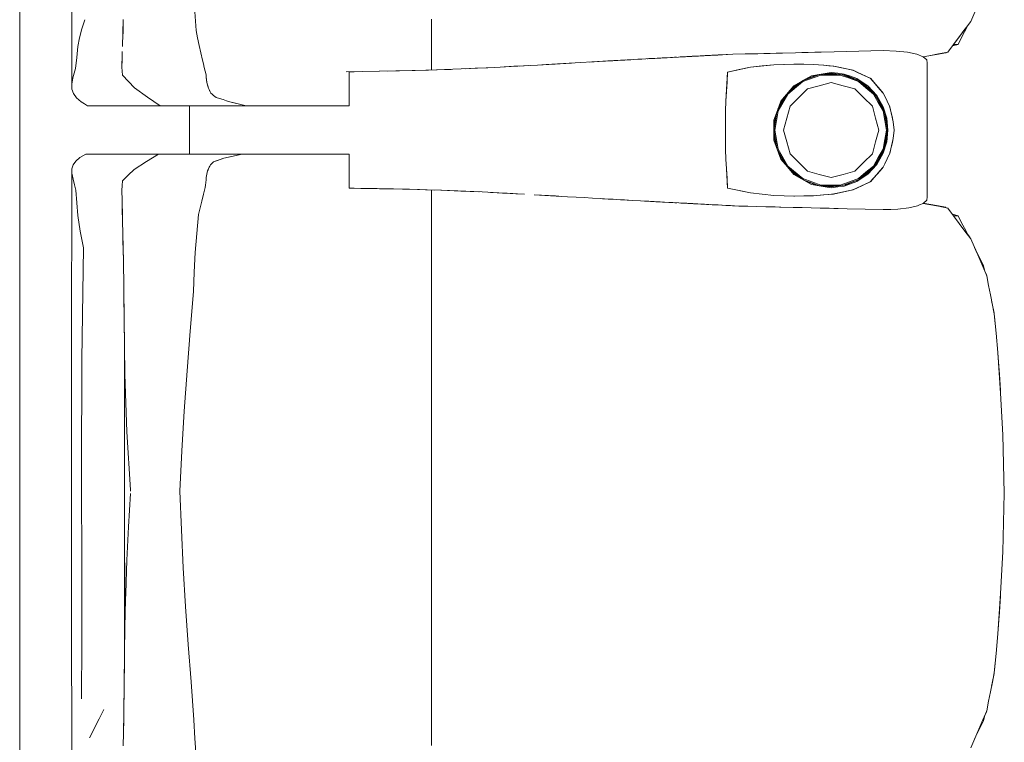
# Model space of a CAD drawing. Header units: millimetres. Extents: x -261 to 187, y -214 to 106.
# Tile 672 of 1056: x -208.695 to -207.88, y 12.748 to 13.346. Entities that reach past the tile are written whole.
import ezdxf

# ---------------------------------------------------------------- set-up
doc = ezdxf.new("R2010")
doc.units = ezdxf.units.MM
doc.header["$LTSCALE"] = 0.005
doc.header["$MEASUREMENT"] = 0
doc.layers.add('IFC-Elemento de mobília-Contorno', color=9, linetype='Continuous', lineweight=5)
doc.layers.add('IFC-Laje-Contorno', color=9, linetype='Continuous', lineweight=5)

msp = doc.modelspace()

# ---------------------------------------------------------------- linework, layer by layer
at = {"layer": 'IFC-Elemento de mobília-Contorno', "lineweight": 5}
for p, q in [((-208.65207, 13.45992), (-208.65199, 13.2923)), ((-207.90805, 13.3441), (-207.90143, 13.35948)), ((-208.55005, 13.35196), (-208.54912, 13.33664)), ((-208.64374, 13.33787), (-208.64124, 13.34536)), ((-208.6098, 13.32928), (-208.60951, 13.3381)), ((-208.60965, 13.3346), (-208.60935, 13.34574)), ((-208.60951, 13.3381), (-208.60942, 13.34311)), ((-208.35421, 13.3039), (-208.3542, 13.34598)), ((-207.927, 13.31875), (-207.90805, 13.3441)), ((-207.91753, 13.33143), (-207.90805, 13.3441)), ((-207.91516, 13.33459), (-207.90805, 13.3441)), ((-207.91318, 13.3355), (-207.91055, 13.34068)), ((-207.9107, 13.34038), (-207.90865, 13.34294)), ((-207.91055, 13.34068), (-207.91043, 13.34091)), ((-207.90865, 13.34294), (-207.90827, 13.3438)), ((-208.6468, 13.32345), (-208.64562, 13.33055)), ((-208.64562, 13.33055), (-208.64374, 13.33787)), ((-208.60996, 13.32345), (-208.60965, 13.3346)), ((-208.54912, 13.33664), (-208.54779, 13.33047)), ((-208.54779, 13.33047), (-208.54645, 13.3243)), ((-207.927, 13.31875), (-207.91753, 13.33143)), ((-207.92227, 13.32509), (-207.91753, 13.33143)), ((-207.91846, 13.32513), (-207.91582, 13.33032)), ((-207.91753, 13.33143), (-207.91516, 13.33459)), ((-207.91582, 13.33032), (-207.91318, 13.3355)), ((-207.91516, 13.33459), (-207.91279, 13.33776)), ((-207.91279, 13.33775), (-207.91279, 13.33776)), ((-208.64783, 13.31434), (-208.6468, 13.32345)), ((-208.54645, 13.3243), (-208.54379, 13.31197)), ((-207.927, 13.31875), (-207.92227, 13.32509)), ((-207.92323, 13.32379), (-207.91846, 13.32513)), ((-207.92227, 13.32509), (-207.91846, 13.32513)), ((-208.64886, 13.30524), (-208.64783, 13.31434)), ((-208.61055, 13.30746), (-208.61025, 13.31546)), ((-208.61034, 13.31271), (-208.61012, 13.31919)), ((-208.61025, 13.31546), (-208.6102, 13.31698)), ((-208.17684, 13.31316), (-208.16499, 13.3138)), ((-208.17161, 13.31345), (-208.16954, 13.31356)), ((-208.17007, 13.31353), (-208.16669, 13.31371)), ((-208.16954, 13.31356), (-208.16746, 13.31367)), ((-208.16746, 13.31367), (-208.15926, 13.31411)), ((-208.16746, 13.31367), (-208.16457, 13.31383)), ((-208.16746, 13.31367), (-208.16475, 13.31382)), ((-208.16746, 13.31367), (-208.16648, 13.31372)), ((-208.16499, 13.3138), (-208.1633, 13.3139)), ((-208.1633, 13.3139), (-208.15991, 13.31408)), ((-208.15991, 13.31408), (-208.14976, 13.31463)), ((-208.15991, 13.31408), (-208.15314, 13.31445)), ((-208.15991, 13.31408), (-208.15483, 13.31436)), ((-208.15991, 13.31408), (-208.15653, 13.31426)), ((-208.15653, 13.31426), (-208.15483, 13.31436)), ((-208.15483, 13.31436), (-208.15145, 13.31454)), ((-208.15314, 13.31445), (-208.15145, 13.31454)), ((-208.14976, 13.31463), (-208.14839, 13.3147)), ((-208.14839, 13.3147), (-208.14701, 13.31478)), ((-208.14701, 13.31478), (-208.14427, 13.31492)), ((-208.14701, 13.31478), (-208.14465, 13.3149)), ((-208.14478, 13.31489), (-208.14051, 13.31512)), ((-208.14474, 13.3149), (-208.14465, 13.3149)), ((-208.14472, 13.3149), (-208.14465, 13.3149)), ((-208.14472, 13.3149), (-208.14465, 13.3149)), ((-208.14472, 13.3149), (-208.14465, 13.3149)), ((-208.14465, 13.3149), (-208.14413, 13.31492)), ((-208.14427, 13.31492), (-208.1429, 13.31499)), ((-208.1429, 13.31499), (-208.1285, 13.31576)), ((-208.1429, 13.31499), (-208.13605, 13.31536)), ((-208.1429, 13.31499), (-208.13879, 13.31521)), ((-208.14193, 13.31504), (-208.14154, 13.31507)), ((-208.14154, 13.31507), (-208.14051, 13.31512)), ((-208.14071, 13.31511), (-208.14051, 13.31512)), ((-208.14051, 13.31512), (-208.13843, 13.31523)), ((-208.14051, 13.31512), (-208.13879, 13.31521)), ((-208.13894, 13.3152), (-208.13605, 13.31536)), ((-208.13888, 13.31521), (-208.13742, 13.31528)), ((-208.13843, 13.31523), (-208.13637, 13.31534)), ((-208.13742, 13.31528), (-208.13467, 13.31543)), ((-208.1374, 13.31529), (-208.13637, 13.31534)), ((-208.13637, 13.31534), (-208.13544, 13.31539)), ((-208.13637, 13.31534), (-208.13544, 13.31539)), ((-208.13637, 13.31534), (-208.13542, 13.31539)), ((-208.13605, 13.31536), (-208.1285, 13.31576)), ((-208.13605, 13.31536), (-208.1333, 13.3155)), ((-208.1333, 13.3155), (-208.1285, 13.31576)), ((-208.1333, 13.3155), (-208.13125, 13.31561)), ((-208.1333, 13.3155), (-208.13193, 13.31558)), ((-208.13193, 13.31558), (-208.13056, 13.31565)), ((-208.13125, 13.31561), (-208.1285, 13.31576)), ((-208.13056, 13.31565), (-208.1285, 13.31576)), ((-208.1285, 13.31576), (-208.12782, 13.31579)), ((-208.12782, 13.31579), (-208.12692, 13.31584)), ((-208.12692, 13.31584), (-208.12512, 13.31593)), ((-208.12692, 13.31584), (-208.12602, 13.31588)), ((-208.12602, 13.31588), (-208.12512, 13.31593)), ((-208.12512, 13.31593), (-208.12422, 13.31598)), ((-208.12422, 13.31598), (-208.12332, 13.31603)), ((-208.12332, 13.31603), (-208.11972, 13.31621)), ((-208.12242, 13.31607), (-208.12152, 13.31612)), ((-208.12152, 13.31612), (-208.12107, 13.31614)), ((-208.12107, 13.31614), (-208.12062, 13.31616)), ((-208.12062, 13.31616), (-208.11792, 13.3163)), ((-208.12062, 13.31616), (-208.11927, 13.31623)), ((-208.11972, 13.31621), (-208.11792, 13.3163)), ((-208.11792, 13.3163), (-208.11734, 13.31633)), ((-208.11747, 13.31632), (-208.11702, 13.31635)), ((-208.11702, 13.31635), (-208.11657, 13.31637)), ((-208.11657, 13.31637), (-208.11567, 13.31642)), ((-208.11631, 13.31638), (-208.11567, 13.31642)), ((-208.11631, 13.31638), (-208.11612, 13.31639)), ((-208.11612, 13.31639), (-208.11567, 13.31642)), ((-208.11598, 13.3164), (-208.1048, 13.31698)), ((-208.11567, 13.31642), (-208.11342, 13.31653)), ((-208.11567, 13.31642), (-208.11419, 13.31649)), ((-208.11567, 13.31642), (-208.11522, 13.31644)), ((-208.11522, 13.31644), (-208.11477, 13.31647)), ((-208.11477, 13.31647), (-208.11387, 13.31651)), ((-208.11342, 13.31653), (-208.1048, 13.31698)), ((-208.1048, 13.31698), (-208.09457, 13.3172)), ((-208.09457, 13.3172), (-208.08435, 13.31743)), ((-208.08435, 13.31743), (-208.07923, 13.31754)), ((-208.07923, 13.31754), (-208.07412, 13.31765)), ((-208.07412, 13.31765), (-208.06901, 13.31777)), ((-208.06901, 13.31777), (-208.06389, 13.31788)), ((-208.06389, 13.31788), (-208.05316, 13.31818)), ((-208.05316, 13.31818), (-208.0478, 13.31833)), ((-208.0478, 13.31833), (-208.02097, 13.31907)), ((-208.0478, 13.31833), (-208.03706, 13.31862)), ((-208.0478, 13.31833), (-208.04243, 13.31848)), ((-208.04243, 13.31848), (-208.0317, 13.31877)), ((-208.03706, 13.31862), (-208.02097, 13.31907)), ((-208.0317, 13.31877), (-208.02097, 13.31907)), ((-208.02097, 13.31907), (-207.98047, 13.31998)), ((-208.00072, 13.31952), (-207.98047, 13.31998)), ((-208.00072, 13.31952), (-207.9906, 13.31975)), ((-207.9906, 13.31975), (-207.98047, 13.31998)), ((-207.98047, 13.31998), (-207.96966, 13.31962)), ((-207.96966, 13.31962), (-207.96023, 13.31865)), ((-207.96023, 13.31865), (-207.95267, 13.31704)), ((-207.95267, 13.31704), (-207.94734, 13.31487)), ((-207.94734, 13.31486), (-207.9427, 13.31575)), ((-207.94734, 13.31487), (-207.94444, 13.31229)), ((-207.94725, 13.31479), (-207.94424, 13.31533)), ((-207.94424, 13.31533), (-207.93641, 13.31673)), ((-207.9427, 13.31575), (-207.93485, 13.31725)), ((-207.93641, 13.31673), (-207.92857, 13.31812)), ((-207.93485, 13.31725), (-207.927, 13.31875)), ((-207.92857, 13.31812), (-207.92828, 13.31851)), ((-207.92857, 13.31812), (-207.92826, 13.31851)), ((-208.61056, 13.30623), (-208.61034, 13.31271)), ((-208.61056, 13.30623), (-208.60999, 13.29951)), ((-208.61055, 13.30746), (-208.61053, 13.30719)), ((-208.54379, 13.31197), (-208.54305, 13.30893)), ((-208.54305, 13.30893), (-208.54232, 13.3059)), ((-208.54232, 13.3059), (-208.54159, 13.30287)), ((-208.31799, 13.30532), (-208.30756, 13.30581)), ((-208.31623, 13.30536), (-208.30226, 13.30608)), ((-208.30226, 13.30608), (-208.28829, 13.30681)), ((-208.29411, 13.30651), (-208.28601, 13.30696)), ((-208.28829, 13.30681), (-208.26651, 13.30804)), ((-208.28601, 13.30696), (-208.27801, 13.3074)), ((-208.28103, 13.30722), (-208.27377, 13.30763)), ((-208.27801, 13.3074), (-208.27377, 13.30763)), ((-208.26651, 13.30804), (-208.25925, 13.30846)), ((-208.26651, 13.30804), (-208.26177, 13.30832)), ((-208.26177, 13.30832), (-208.23828, 13.30968)), ((-208.26177, 13.30832), (-208.25002, 13.30899)), ((-208.26177, 13.30832), (-208.25354, 13.30879)), ((-208.25925, 13.30846), (-208.24491, 13.30929)), ((-208.25925, 13.30846), (-208.25208, 13.30887)), ((-208.25354, 13.30879), (-208.24997, 13.309)), ((-208.25208, 13.30887), (-208.24491, 13.30929)), ((-208.25208, 13.30887), (-208.25195, 13.30888)), ((-208.24491, 13.30929), (-208.23057, 13.31012)), ((-208.23057, 13.31012), (-208.20346, 13.31167)), ((-208.2238, 13.31051), (-208.20346, 13.31167)), ((-208.2238, 13.31051), (-208.21702, 13.3109)), ((-208.21702, 13.3109), (-208.21024, 13.31129)), ((-208.21024, 13.31129), (-208.20346, 13.31167)), ((-208.21024, 13.31129), (-208.20829, 13.3114)), ((-208.20829, 13.3114), (-208.20418, 13.31163)), ((-208.20418, 13.31163), (-208.19604, 13.31209)), ((-208.20346, 13.31167), (-208.18682, 13.3126)), ((-208.19681, 13.31204), (-208.18682, 13.3126)), ((-208.19681, 13.31204), (-208.19015, 13.31242)), ((-208.19681, 13.31204), (-208.19348, 13.31223)), ((-208.19604, 13.31209), (-208.18925, 13.31246)), ((-208.19604, 13.31209), (-208.19351, 13.31223)), ((-208.19604, 13.31209), (-208.19424, 13.31219)), ((-208.19604, 13.31209), (-208.19426, 13.31219)), ((-208.19015, 13.31242), (-208.18682, 13.3126)), ((-208.18682, 13.3126), (-208.1835, 13.31279)), ((-208.1835, 13.31279), (-208.18017, 13.31297)), ((-208.18017, 13.31297), (-208.17684, 13.31316)), ((-208.17684, 13.31316), (-208.17007, 13.31353)), ((-208.17684, 13.31316), (-208.17346, 13.31334)), ((-208.17568, 13.31322), (-208.17346, 13.31334)), ((-208.1753, 13.31324), (-208.17161, 13.31345)), ((-208.17434, 13.3133), (-208.17365, 13.31333)), ((-208.17413, 13.31331), (-208.17365, 13.31333)), ((-208.17346, 13.31334), (-208.17007, 13.31353)), ((-208.10919, 13.3022), (-208.09037, 13.30627)), ((-208.09978, 13.30423), (-208.09037, 13.30627)), ((-208.09037, 13.30627), (-208.07107, 13.30832)), ((-208.09037, 13.30627), (-208.08072, 13.30729)), ((-208.08072, 13.30729), (-208.07107, 13.30832)), ((-208.07107, 13.30832), (-208.05397, 13.30887)), ((-208.07107, 13.30832), (-208.06266, 13.30859)), ((-208.06266, 13.30859), (-208.05424, 13.30886)), ((-208.05429, 13.30886), (-208.04618, 13.30873)), ((-208.05424, 13.30886), (-208.05419, 13.30886)), ((-208.05397, 13.30887), (-208.03804, 13.30859)), ((-208.04618, 13.30873), (-208.03813, 13.30859)), ((-208.03813, 13.30859), (-208.02984, 13.30786)), ((-208.03804, 13.30859), (-208.02966, 13.30784)), ((-208.02984, 13.30786), (-208.02155, 13.30712)), ((-208.02966, 13.30784), (-208.02547, 13.30746)), ((-208.02547, 13.30746), (-208.02128, 13.30708)), ((-208.02186, 13.30715), (-208.02149, 13.3071)), ((-208.02155, 13.30712), (-208.00557, 13.30373)), ((-208.02128, 13.30708), (-208.01731, 13.30623)), ((-208.01731, 13.30623), (-208.01331, 13.30537)), ((-207.94444, 13.31229), (-207.94405, 13.30953)), ((-207.94407, 13.19894), (-207.94405, 13.30953)), ((-208.65199, 13.2923), (-208.65094, 13.29738)), ((-208.65094, 13.29738), (-208.6499, 13.30131)), ((-208.6499, 13.30131), (-208.64886, 13.30524)), ((-208.60999, 13.29951), (-208.60495, 13.29438)), ((-208.54159, 13.30287), (-208.54085, 13.29983)), ((-208.54085, 13.29983), (-208.54069, 13.29834)), ((-208.54069, 13.29834), (-208.54019, 13.29386)), ((-208.54069, 13.29834), (-208.54035, 13.29535)), ((-208.42484, 13.30249), (-208.39741, 13.3029)), ((-208.42239, 13.30229), (-208.42021, 13.30229)), ((-208.42239, 13.28749), (-208.42239, 13.30229)), ((-208.42021, 13.30229), (-208.41823, 13.30229)), ((-208.39752, 13.30289), (-208.38388, 13.30315)), ((-208.39088, 13.30302), (-208.38079, 13.30322)), ((-208.38388, 13.30315), (-208.37036, 13.30341)), ((-208.38079, 13.30322), (-208.36782, 13.30348)), ((-208.37036, 13.30341), (-208.35686, 13.30381)), ((-208.3589, 13.30375), (-208.35739, 13.3038)), ((-208.35739, 13.3038), (-208.34959, 13.30405)), ((-208.35686, 13.30381), (-208.34337, 13.30421)), ((-208.34959, 13.30405), (-208.34179, 13.30431)), ((-208.34337, 13.30421), (-208.3298, 13.30478)), ((-208.34179, 13.30431), (-208.33802, 13.30443)), ((-208.3298, 13.30478), (-208.31623, 13.30536)), ((-208.32583, 13.30494), (-208.31799, 13.30532)), ((-208.11058, 13.27821), (-208.10919, 13.3022)), ((-208.10965, 13.2942), (-208.10919, 13.3022)), ((-208.10919, 13.3022), (-208.09978, 13.30423)), ((-208.04714, 13.29508), (-208.0399, 13.29921)), ((-208.04707, 13.2943), (-208.03199, 13.29977)), ((-208.04671, 13.29531), (-208.03315, 13.30022)), ((-208.04508, 13.29626), (-208.03487, 13.30003)), ((-208.0399, 13.29921), (-208.03171, 13.30059)), ((-208.03487, 13.30003), (-208.02351, 13.30131)), ((-208.03199, 13.29977), (-208.01596, 13.29977)), ((-208.03171, 13.30059), (-208.02351, 13.30197)), ((-208.02989, 13.30059), (-208.01847, 13.30059)), ((-208.02351, 13.30197), (-208.01808, 13.30129)), ((-208.02351, 13.30131), (-208.01142, 13.29959)), ((-208.01808, 13.30129), (-208.01265, 13.3006)), ((-208.01596, 13.29977), (-208.00843, 13.29703)), ((-208.01415, 13.29998), (-208.00816, 13.2978)), ((-208.01334, 13.30538), (-208.00937, 13.30453)), ((-208.01265, 13.3006), (-208.00752, 13.29869)), ((-208.01142, 13.29959), (-208.00017, 13.29483)), ((-208.00937, 13.30453), (-208.0054, 13.30368)), ((-208.00816, 13.2978), (-208.00131, 13.29532)), ((-208.00752, 13.29869), (-208.0024, 13.29678)), ((-208.00586, 13.30379), (-208.0054, 13.30368)), ((-208.00557, 13.30373), (-207.99835, 13.30039)), ((-208.0054, 13.30368), (-208.00176, 13.30197)), ((-208.00176, 13.30197), (-207.99812, 13.30026)), ((-207.99835, 13.30039), (-207.99113, 13.29704)), ((-207.99812, 13.30026), (-207.99084, 13.29684)), ((-208.65199, 13.2923), (-208.65184, 13.28819)), ((-208.60495, 13.29438), (-208.5999, 13.28925)), ((-208.5999, 13.28925), (-208.58936, 13.2814)), ((-208.54035, 13.29535), (-208.54019, 13.29386)), ((-208.54019, 13.29386), (-208.53984, 13.2926)), ((-208.53984, 13.2926), (-208.53916, 13.29009)), ((-208.5395, 13.29134), (-208.53916, 13.29009)), ((-208.5395, 13.29134), (-208.53882, 13.28883)), ((-208.11011, 13.28621), (-208.10965, 13.2942)), ((-208.06512, 13.27821), (-208.05438, 13.29094)), ((-208.06266, 13.28112), (-208.05504, 13.28963)), ((-208.05938, 13.284), (-208.04707, 13.2943)), ((-208.05832, 13.28596), (-208.04911, 13.29366)), ((-208.05504, 13.28963), (-208.04652, 13.29543)), ((-208.05438, 13.29094), (-208.04714, 13.29508)), ((-208.04319, 13.28828), (-208.03335, 13.29092)), ((-208.03335, 13.29092), (-208.02351, 13.29355)), ((-208.02351, 13.29355), (-208.01368, 13.29092)), ((-208.01368, 13.29092), (-208.00384, 13.28828)), ((-208.00843, 13.29703), (-208.00089, 13.2943)), ((-208.0024, 13.29678), (-207.99785, 13.29376)), ((-208.00089, 13.2943), (-207.99473, 13.28914)), ((-208.00037, 13.29492), (-207.99422, 13.28976)), ((-208.00017, 13.29483), (-207.99052, 13.28734)), ((-207.99785, 13.29376), (-207.99331, 13.29072)), ((-207.99473, 13.28914), (-207.98857, 13.28398)), ((-207.99422, 13.28976), (-207.98911, 13.28549)), ((-207.99331, 13.29072), (-207.98587, 13.28276)), ((-207.99148, 13.29721), (-207.99084, 13.29684)), ((-207.99113, 13.29704), (-207.98846, 13.29399)), ((-207.99084, 13.29684), (-207.98824, 13.29384)), ((-207.98846, 13.29399), (-207.98313, 13.28789)), ((-207.98824, 13.29384), (-207.98306, 13.28784)), ((-207.98824, 13.29384), (-207.98565, 13.29084)), ((-207.98565, 13.29084), (-207.98306, 13.28784)), ((-208.65184, 13.28819), (-208.65047, 13.28447)), ((-208.65047, 13.28447), (-208.64798, 13.28091)), ((-208.58936, 13.2814), (-208.57885, 13.27424)), ((-208.53882, 13.28883), (-208.53833, 13.2878)), ((-208.53833, 13.2878), (-208.53784, 13.28678)), ((-208.53833, 13.2878), (-208.53735, 13.28575)), ((-208.53735, 13.28575), (-208.53686, 13.28472)), ((-208.53686, 13.28472), (-208.53576, 13.28382)), ((-208.53576, 13.28382), (-208.53465, 13.28293)), ((-208.53465, 13.28293), (-208.53244, 13.28113)), ((-208.53244, 13.28113), (-208.52959, 13.28025)), ((-208.53244, 13.28113), (-208.52674, 13.27937)), ((-208.42239, 13.27424), (-208.42239, 13.28749)), ((-208.11058, 13.27821), (-208.11011, 13.28621)), ((-208.06757, 13.27152), (-208.06082, 13.28317)), ((-208.06745, 13.27007), (-208.05938, 13.284)), ((-208.06719, 13.27254), (-208.06264, 13.28115)), ((-208.05759, 13.27388), (-208.05039, 13.28108)), ((-208.05039, 13.28108), (-208.04319, 13.28828)), ((-208.00384, 13.28828), (-207.99664, 13.28108)), ((-207.99664, 13.28108), (-207.98944, 13.27388)), ((-207.99052, 13.28734), (-207.98312, 13.27762)), ((-207.98857, 13.28398), (-207.98454, 13.27702)), ((-207.9866, 13.28219), (-207.98385, 13.27743)), ((-207.98587, 13.28276), (-207.98047, 13.27336)), ((-207.98313, 13.28789), (-207.98047, 13.28483)), ((-207.98306, 13.28784), (-207.98047, 13.28483)), ((-207.98047, 13.28483), (-207.97912, 13.28201)), ((-207.98047, 13.28483), (-207.97917, 13.28214)), ((-207.97917, 13.28214), (-207.97786, 13.27945)), ((-207.97912, 13.28201), (-207.97777, 13.27918)), ((-208.64798, 13.28091), (-208.64414, 13.27752)), ((-208.64414, 13.27752), (-208.64148, 13.27588)), ((-208.64148, 13.27588), (-208.63882, 13.27424)), ((-208.63882, 13.27424), (-208.57885, 13.27424)), ((-208.57885, 13.27424), (-208.53758, 13.27424)), ((-208.55462, 13.23417), (-208.55462, 13.27424)), ((-208.53758, 13.27424), (-208.50752, 13.27424)), ((-208.52959, 13.28025), (-208.52674, 13.27937)), ((-208.52674, 13.27937), (-208.52389, 13.27849)), ((-208.52389, 13.27849), (-208.52103, 13.27761)), ((-208.52103, 13.27761), (-208.5109, 13.27508)), ((-208.52103, 13.27761), (-208.51428, 13.27593)), ((-208.52103, 13.27761), (-208.51766, 13.27677)), ((-208.51766, 13.27677), (-208.51428, 13.27593)), ((-208.5109, 13.27508), (-208.50752, 13.27424)), ((-208.50752, 13.27424), (-208.50554, 13.27424)), ((-208.50554, 13.27424), (-208.50359, 13.27424)), ((-208.50359, 13.27424), (-208.50165, 13.27424)), ((-208.50165, 13.27424), (-208.49973, 13.27424)), ((-208.49973, 13.27424), (-208.49781, 13.27424)), ((-208.49781, 13.27424), (-208.49589, 13.27424)), ((-208.49589, 13.27424), (-208.49396, 13.27424)), ((-208.49396, 13.27424), (-208.49201, 13.27424)), ((-208.49201, 13.27424), (-208.49003, 13.27424)), ((-208.49003, 13.27424), (-208.48802, 13.27424)), ((-208.48802, 13.27424), (-208.48596, 13.27424)), ((-208.48596, 13.27424), (-208.48386, 13.27424)), ((-208.48386, 13.27424), (-208.4817, 13.27424)), ((-208.4817, 13.27424), (-208.47952, 13.27424)), ((-208.47952, 13.27424), (-208.47732, 13.27424)), ((-208.47732, 13.27424), (-208.47513, 13.27424)), ((-208.47513, 13.27424), (-208.47298, 13.27424)), ((-208.47298, 13.27424), (-208.47088, 13.27424)), ((-208.47088, 13.27424), (-208.46884, 13.27424)), ((-208.46884, 13.27424), (-208.4669, 13.27424)), ((-208.4669, 13.27424), (-208.46507, 13.27424)), ((-208.46507, 13.27424), (-208.46334, 13.27424)), ((-208.46334, 13.27424), (-208.46168, 13.27424)), ((-208.46168, 13.27424), (-208.46006, 13.27424)), ((-208.46006, 13.27424), (-208.45844, 13.27424)), ((-208.45844, 13.27424), (-208.45678, 13.27424)), ((-208.45678, 13.27424), (-208.45507, 13.27424)), ((-208.45507, 13.27424), (-208.45325, 13.27424)), ((-208.45325, 13.27424), (-208.45131, 13.27424)), ((-208.45131, 13.27424), (-208.44924, 13.27424)), ((-208.44924, 13.27424), (-208.44705, 13.27424)), ((-208.44705, 13.27424), (-208.44476, 13.27424)), ((-208.44476, 13.27424), (-208.44239, 13.27424)), ((-208.44239, 13.27424), (-208.43994, 13.27424)), ((-208.43994, 13.27424), (-208.43743, 13.27424)), ((-208.43743, 13.27424), (-208.43487, 13.27424)), ((-208.43487, 13.27424), (-208.43229, 13.27424)), ((-208.43229, 13.27424), (-208.42971, 13.27424)), ((-208.42971, 13.27424), (-208.42718, 13.27424)), ((-208.42718, 13.27424), (-208.42473, 13.27424)), ((-208.42473, 13.27424), (-208.42239, 13.27424)), ((-208.11104, 13.27022), (-208.11058, 13.27821)), ((-208.06799, 13.27037), (-208.06512, 13.27821)), ((-208.06023, 13.26404), (-208.05759, 13.27388)), ((-207.98944, 13.27388), (-207.9868, 13.26404)), ((-207.98454, 13.27702), (-207.98052, 13.27006)), ((-207.98385, 13.27743), (-207.98108, 13.27264)), ((-207.98312, 13.27762), (-207.97848, 13.26632)), ((-207.98047, 13.27336), (-207.97753, 13.26399)), ((-207.97786, 13.27945), (-207.97656, 13.27676)), ((-207.97777, 13.27918), (-207.97641, 13.27636)), ((-207.97656, 13.27676), (-207.97525, 13.27407)), ((-207.97641, 13.27636), (-207.97506, 13.27354)), ((-207.97525, 13.27407), (-207.97367, 13.26758)), ((-207.97506, 13.27354), (-207.97357, 13.26731)), ((-208.11104, 13.2542), (-208.11104, 13.27022)), ((-208.07085, 13.26254), (-208.06799, 13.27037)), ((-208.07075, 13.25615), (-208.06848, 13.26903)), ((-208.07075, 13.25992), (-208.06853, 13.26888)), ((-208.07026, 13.2542), (-208.06745, 13.27007)), ((-207.98052, 13.27006), (-207.97912, 13.26213)), ((-207.97946, 13.26871), (-207.97832, 13.26228)), ((-207.97848, 13.26632), (-207.97689, 13.2542)), ((-207.97385, 13.2683), (-207.97357, 13.26731)), ((-207.97367, 13.26758), (-207.97288, 13.26434)), ((-207.97367, 13.26758), (-207.97209, 13.26109)), ((-207.97363, 13.26753), (-207.97315, 13.26549)), ((-207.97357, 13.26731), (-207.97209, 13.26109)), ((-207.97315, 13.26549), (-207.97209, 13.26109)), ((-208.07085, 13.26254), (-208.07085, 13.24586)), ((-208.07075, 13.24849), (-208.07075, 13.25992)), ((-208.06286, 13.2542), (-208.06023, 13.26404)), ((-207.9868, 13.26404), (-207.98416, 13.2542)), ((-207.97912, 13.26213), (-207.97772, 13.2542)), ((-207.97832, 13.26228), (-207.9769, 13.2542)), ((-207.97753, 13.26399), (-207.97654, 13.25419)), ((-207.97209, 13.26109), (-207.97151, 13.25419)), ((-208.11104, 13.23819), (-208.11104, 13.2542)), ((-208.07075, 13.25226), (-208.06847, 13.23937)), ((-208.07075, 13.24849), (-208.06852, 13.2395)), ((-208.07026, 13.2542), (-208.06745, 13.23834)), ((-208.06286, 13.2542), (-208.06023, 13.24437)), ((-207.9868, 13.24437), (-207.98416, 13.2542)), ((-207.97912, 13.24627), (-207.97772, 13.2542)), ((-207.97848, 13.24209), (-207.97689, 13.2542)), ((-207.97795, 13.24823), (-207.9769, 13.2542)), ((-207.97754, 13.2444), (-207.97654, 13.25419)), ((-207.97209, 13.24732), (-207.97151, 13.25419)), ((-208.07085, 13.24586), (-208.06512, 13.23019)), ((-208.06023, 13.24437), (-208.05759, 13.23453)), ((-207.98944, 13.23453), (-207.9868, 13.24437)), ((-207.98312, 13.23079), (-207.97848, 13.24209)), ((-207.98052, 13.23834), (-207.97912, 13.24627)), ((-207.98047, 13.23505), (-207.97754, 13.2444)), ((-207.97946, 13.2397), (-207.97795, 13.24823)), ((-207.97506, 13.23487), (-207.97357, 13.24109)), ((-207.9742, 13.23865), (-207.97288, 13.24407)), ((-207.97385, 13.24011), (-207.97357, 13.24109)), ((-207.97364, 13.24086), (-207.97315, 13.24292)), ((-207.97357, 13.24109), (-207.97209, 13.24732)), ((-207.97315, 13.24292), (-207.97209, 13.24732)), ((-207.97288, 13.24407), (-207.97209, 13.24732)), ((-208.64525, 13.23138), (-208.64038, 13.23417)), ((-208.64038, 13.23417), (-208.58013, 13.23417)), ((-208.59024, 13.22823), (-208.58013, 13.23417)), ((-208.58013, 13.23417), (-208.51098, 13.23417)), ((-208.56488, 13.23417), (-208.55462, 13.23417)), ((-208.52601, 13.23083), (-208.51098, 13.23417)), ((-208.52601, 13.23083), (-208.51849, 13.2325)), ((-208.51849, 13.2325), (-208.51474, 13.23333)), ((-208.51474, 13.23333), (-208.51098, 13.23417)), ((-208.51267, 13.23417), (-208.50966, 13.23417)), ((-208.51098, 13.23417), (-208.509, 13.23417)), ((-208.50966, 13.23417), (-208.50684, 13.23417)), ((-208.509, 13.23417), (-208.50703, 13.23417)), ((-208.50703, 13.23417), (-208.50507, 13.23417)), ((-208.50507, 13.23417), (-208.50313, 13.23417)), ((-208.50313, 13.23417), (-208.50122, 13.23417)), ((-208.50122, 13.23417), (-208.49931, 13.23417)), ((-208.49931, 13.23417), (-208.49741, 13.23417)), ((-208.49741, 13.23417), (-208.4955, 13.23417)), ((-208.4955, 13.23417), (-208.49358, 13.23417)), ((-208.49358, 13.23417), (-208.49164, 13.23417)), ((-208.49164, 13.23417), (-208.48967, 13.23417)), ((-208.48967, 13.23417), (-208.48766, 13.23417)), ((-208.48766, 13.23417), (-208.48562, 13.23417)), ((-208.48562, 13.23417), (-208.48351, 13.23417)), ((-208.48351, 13.23417), (-208.48137, 13.23417)), ((-208.48137, 13.23417), (-208.4792, 13.23417)), ((-208.4792, 13.23417), (-208.47702, 13.23417)), ((-208.47702, 13.23417), (-208.47485, 13.23417)), ((-208.47485, 13.23417), (-208.47272, 13.23417)), ((-208.47272, 13.23417), (-208.47064, 13.23417)), ((-208.47064, 13.23417), (-208.46863, 13.23417)), ((-208.46863, 13.23417), (-208.46671, 13.23417)), ((-208.46671, 13.23417), (-208.4649, 13.23417)), ((-208.4649, 13.23417), (-208.46319, 13.23417)), ((-208.46319, 13.23417), (-208.46155, 13.23417)), ((-208.46155, 13.23417), (-208.45994, 13.23417)), ((-208.45994, 13.23417), (-208.45833, 13.23417)), ((-208.45833, 13.23417), (-208.45669, 13.23417)), ((-208.45669, 13.23417), (-208.45498, 13.23417)), ((-208.45498, 13.23417), (-208.45317, 13.23417)), ((-208.45317, 13.23417), (-208.45124, 13.23417)), ((-208.45124, 13.23417), (-208.44918, 13.23417)), ((-208.44918, 13.23417), (-208.447, 13.23417)), ((-208.447, 13.23417), (-208.44473, 13.23417)), ((-208.44473, 13.23417), (-208.44237, 13.23417)), ((-208.44237, 13.23417), (-208.43994, 13.23417)), ((-208.43994, 13.23417), (-208.43745, 13.23417)), ((-208.43745, 13.23417), (-208.43491, 13.23417)), ((-208.43491, 13.23417), (-208.43234, 13.23417)), ((-208.43234, 13.23417), (-208.42978, 13.23417)), ((-208.42978, 13.23417), (-208.42727, 13.23417)), ((-208.42727, 13.23417), (-208.42483, 13.23417)), ((-208.42483, 13.23417), (-208.42251, 13.23417)), ((-208.42251, 13.22091), (-208.42251, 13.23417)), ((-208.11104, 13.23819), (-208.11058, 13.23019)), ((-208.06757, 13.2369), (-208.06082, 13.22523)), ((-208.06745, 13.23834), (-208.05938, 13.22441)), ((-208.0672, 13.23589), (-208.06266, 13.22729)), ((-208.05759, 13.23453), (-208.05039, 13.22733)), ((-207.99664, 13.22733), (-207.98944, 13.23453)), ((-207.98587, 13.22565), (-207.98047, 13.23505)), ((-207.98454, 13.23139), (-207.98052, 13.23834)), ((-207.98385, 13.23098), (-207.98108, 13.23576)), ((-207.97777, 13.22922), (-207.97506, 13.23487)), ((-207.97656, 13.23165), (-207.97525, 13.23434)), ((-207.97641, 13.23205), (-207.97506, 13.23487)), ((-207.97525, 13.23434), (-207.9742, 13.23865)), ((-208.65198, 13.22215), (-208.65083, 13.22547)), ((-208.65083, 13.22547), (-208.64864, 13.22851)), ((-208.64864, 13.22851), (-208.64525, 13.23138)), ((-208.60039, 13.22156), (-208.59024, 13.22823)), ((-208.53821, 13.22343), (-208.53778, 13.22445)), ((-208.53778, 13.22445), (-208.53703, 13.22534)), ((-208.53703, 13.22534), (-208.53628, 13.22622)), ((-208.53628, 13.22622), (-208.53553, 13.22711)), ((-208.53553, 13.22711), (-208.53478, 13.22799)), ((-208.53478, 13.22799), (-208.52601, 13.23083)), ((-208.53478, 13.22799), (-208.5282, 13.23012)), ((-208.53478, 13.22799), (-208.5304, 13.22941)), ((-208.53478, 13.22799), (-208.53259, 13.2287)), ((-208.53259, 13.2287), (-208.5304, 13.22941)), ((-208.5282, 13.23012), (-208.52601, 13.23083)), ((-208.11058, 13.23019), (-208.11011, 13.2222)), ((-208.06512, 13.23019), (-208.05974, 13.22382)), ((-208.06266, 13.22729), (-208.05504, 13.21877)), ((-208.05938, 13.22441), (-208.04707, 13.21411)), ((-208.05039, 13.22733), (-208.04319, 13.22013)), ((-208.00384, 13.22013), (-207.99664, 13.22733)), ((-207.99473, 13.21927), (-207.98857, 13.22443)), ((-207.99331, 13.21768), (-207.98587, 13.22565)), ((-207.99052, 13.22107), (-207.98312, 13.23079)), ((-207.98857, 13.22443), (-207.98454, 13.23139)), ((-207.98659, 13.22623), (-207.98385, 13.23098)), ((-207.98047, 13.22357), (-207.97912, 13.2264)), ((-207.98047, 13.22357), (-207.97917, 13.22626)), ((-207.97917, 13.22626), (-207.97786, 13.22896)), ((-207.97912, 13.2264), (-207.97777, 13.22922)), ((-207.97786, 13.22896), (-207.97656, 13.23165)), ((-207.97777, 13.22922), (-207.97641, 13.23205)), ((-208.65208, 13.06871), (-208.65198, 13.22215)), ((-208.65198, 13.22215), (-208.65189, 13.21845)), ((-208.65189, 13.21845), (-208.65069, 13.21359)), ((-208.60999, 13.21231), (-208.60519, 13.21694)), ((-208.60519, 13.21694), (-208.60039, 13.22156)), ((-208.54061, 13.21505), (-208.54006, 13.21771)), ((-208.54006, 13.21771), (-208.53951, 13.22036)), ((-208.53951, 13.22036), (-208.53821, 13.22343)), ((-208.53951, 13.22036), (-208.53908, 13.22139)), ((-208.53908, 13.22139), (-208.53821, 13.22343)), ((-208.42251, 13.20611), (-208.42251, 13.22091)), ((-208.11011, 13.2222), (-208.11011, 13.22203)), ((-208.11011, 13.2222), (-208.10919, 13.20621)), ((-208.11011, 13.2222), (-208.10965, 13.21421)), ((-208.05974, 13.22382), (-208.05436, 13.21745)), ((-208.05832, 13.22244), (-208.04911, 13.21474)), ((-208.05504, 13.21877), (-208.04654, 13.21299)), ((-208.05436, 13.21745), (-208.0399, 13.2092)), ((-208.04319, 13.22013), (-208.03335, 13.21749)), ((-208.03335, 13.21749), (-208.02351, 13.21486)), ((-208.02351, 13.21486), (-208.01368, 13.21749)), ((-208.01368, 13.21749), (-208.00384, 13.22013)), ((-208.00089, 13.21411), (-207.99473, 13.21927)), ((-208.00038, 13.21348), (-207.99422, 13.21864)), ((-208.00017, 13.21357), (-207.99052, 13.22107)), ((-207.99785, 13.21466), (-207.99331, 13.21768)), ((-207.99422, 13.21864), (-207.98912, 13.22291)), ((-207.98846, 13.21442), (-207.9858, 13.21747)), ((-207.98824, 13.21457), (-207.98306, 13.22057)), ((-207.98824, 13.21457), (-207.98565, 13.21757)), ((-207.9858, 13.21747), (-207.98313, 13.22052)), ((-207.98565, 13.21757), (-207.98306, 13.22057)), ((-207.98313, 13.22052), (-207.98047, 13.22357)), ((-207.98306, 13.22057), (-207.98047, 13.22357)), ((-208.65069, 13.21359), (-208.64962, 13.20902)), ((-208.64962, 13.20902), (-208.64856, 13.20445)), ((-208.61056, 13.20449), (-208.61028, 13.2084)), ((-208.61056, 13.20433), (-208.61028, 13.20832)), ((-208.61028, 13.2084), (-208.60999, 13.21231)), ((-208.61028, 13.20832), (-208.60999, 13.21231)), ((-208.5415, 13.20664), (-208.54128, 13.20875)), ((-208.54128, 13.20875), (-208.54105, 13.21085)), ((-208.54105, 13.21085), (-208.54083, 13.21295)), ((-208.54083, 13.21295), (-208.54061, 13.21505)), ((-208.10965, 13.21421), (-208.10919, 13.20621)), ((-208.04707, 13.21411), (-208.03199, 13.20863)), ((-208.0468, 13.21313), (-208.03315, 13.20818)), ((-208.04507, 13.21215), (-208.03487, 13.20837)), ((-208.0399, 13.2092), (-208.03168, 13.20782)), ((-208.03487, 13.20837), (-208.02351, 13.2071)), ((-208.03199, 13.20863), (-208.01596, 13.20864)), ((-208.03171, 13.20782), (-208.02351, 13.20644)), ((-208.0299, 13.20782), (-208.01844, 13.20782)), ((-208.02351, 13.2071), (-208.01142, 13.20881)), ((-208.01808, 13.20712), (-208.01265, 13.20781)), ((-208.01596, 13.20864), (-208.00843, 13.21137)), ((-208.01417, 13.20842), (-208.00816, 13.21061)), ((-208.01265, 13.20781), (-208.00752, 13.20971)), ((-208.01142, 13.20881), (-208.00017, 13.21357)), ((-208.00843, 13.21137), (-208.00089, 13.21411)), ((-208.00816, 13.21061), (-208.00123, 13.21312)), ((-208.00752, 13.20971), (-208.0024, 13.21162)), ((-208.00557, 13.20468), (-207.99835, 13.20802)), ((-208.0024, 13.21162), (-207.99785, 13.21466)), ((-208.00185, 13.2064), (-207.99812, 13.20815)), ((-207.99835, 13.20802), (-207.99113, 13.21136)), ((-207.99812, 13.20815), (-207.99084, 13.21157)), ((-207.99148, 13.2112), (-207.99106, 13.21144)), ((-207.99113, 13.21136), (-207.98846, 13.21442)), ((-207.99084, 13.21157), (-207.98824, 13.21457)), ((-208.64856, 13.20445), (-208.64768, 13.19397)), ((-208.61056, 13.20433), (-208.61033, 13.1963)), ((-208.54427, 13.19546), (-208.54288, 13.20105)), ((-208.54288, 13.20105), (-208.5415, 13.20664)), ((-208.42251, 13.20611), (-208.42032, 13.20611)), ((-208.42251, 13.20606), (-208.41272, 13.20592)), ((-208.42032, 13.20611), (-208.41832, 13.20611)), ((-208.41272, 13.20592), (-208.39914, 13.20572)), ((-208.39914, 13.20572), (-208.38581, 13.20547)), ((-208.39732, 13.20566), (-208.38581, 13.20547)), ((-208.38581, 13.20547), (-208.37249, 13.20522)), ((-208.37833, 13.20533), (-208.36408, 13.20495)), ((-208.37249, 13.20522), (-208.35921, 13.20484)), ((-208.36408, 13.20495), (-208.35147, 13.20461)), ((-208.35921, 13.20484), (-208.34593, 13.20446)), ((-208.35421, 13.2047), (-208.3542, 13.17185)), ((-208.34646, 13.20447), (-208.33003, 13.20377)), ((-208.34646, 13.20447), (-208.31491, 13.20313)), ((-208.34593, 13.20446), (-208.33253, 13.2039)), ((-208.33253, 13.2039), (-208.31913, 13.20335)), ((-208.33012, 13.20378), (-208.32147, 13.20341)), ((-208.33003, 13.20377), (-208.31491, 13.20313)), ((-208.32147, 13.20341), (-208.31498, 13.20313)), ((-208.31913, 13.20335), (-208.31224, 13.20299)), ((-208.31224, 13.20299), (-208.29845, 13.20228)), ((-208.30534, 13.20264), (-208.29845, 13.20228)), ((-208.30438, 13.20258), (-208.30426, 13.20258)), ((-208.30426, 13.20258), (-208.29559, 13.20211)), ((-208.29845, 13.20228), (-208.29156, 13.20193)), ((-208.29559, 13.20211), (-208.28693, 13.20165)), ((-208.29559, 13.20211), (-208.28298, 13.20144)), ((-208.29156, 13.20193), (-208.28443, 13.20152)), ((-208.28693, 13.20165), (-208.2835, 13.20147)), ((-208.28443, 13.20152), (-208.27729, 13.20112)), ((-208.26944, 13.20068), (-208.26061, 13.20017)), ((-208.26944, 13.20068), (-208.25178, 13.19966)), ((-208.26301, 13.20032), (-208.25589, 13.1999)), ((-208.26061, 13.20017), (-208.25178, 13.19966)), ((-208.25589, 13.1999), (-208.24166, 13.19907)), ((-208.25589, 13.1999), (-208.24877, 13.19949)), ((-208.25178, 13.19966), (-208.25036, 13.19958)), ((-208.10919, 13.20621), (-208.09042, 13.20215)), ((-208.10919, 13.20621), (-208.0998, 13.20418)), ((-208.0998, 13.20418), (-208.09042, 13.20215)), ((-208.09042, 13.20215), (-208.07107, 13.20009)), ((-208.09042, 13.20215), (-208.08074, 13.20112)), ((-208.08074, 13.20112), (-208.07107, 13.20009)), ((-208.07107, 13.20009), (-208.05397, 13.19954)), ((-208.07107, 13.20009), (-208.05417, 13.19954)), ((-208.05429, 13.19954), (-208.04618, 13.19968)), ((-208.05424, 13.19954), (-208.05419, 13.19954)), ((-208.05397, 13.19954), (-208.03804, 13.19981)), ((-208.04618, 13.19968), (-208.03813, 13.19981)), ((-208.03813, 13.19981), (-208.02984, 13.20055)), ((-208.03804, 13.19981), (-208.02966, 13.20057)), ((-208.02984, 13.20055), (-208.02155, 13.20129)), ((-208.02966, 13.20057), (-208.02547, 13.20095)), ((-208.02547, 13.20095), (-208.02128, 13.20133)), ((-208.02351, 13.20644), (-208.01808, 13.20712)), ((-208.02209, 13.20124), (-208.02128, 13.20133)), ((-208.02155, 13.20129), (-208.00557, 13.20468)), ((-208.02128, 13.20133), (-208.01731, 13.20218)), ((-208.01731, 13.20218), (-208.01331, 13.20303)), ((-208.01334, 13.20303), (-208.00937, 13.20388)), ((-208.00937, 13.20388), (-208.0054, 13.20473)), ((-208.00586, 13.20462), (-208.0054, 13.20473)), ((-208.0054, 13.20473), (-208.00176, 13.20644)), ((-208.64768, 13.19397), (-208.6468, 13.1835)), ((-208.61034, 13.19669), (-208.61011, 13.18889)), ((-208.54566, 13.18987), (-208.54427, 13.19546)), ((-208.24166, 13.19907), (-208.23454, 13.19866)), ((-208.23454, 13.19866), (-208.22782, 13.19828)), ((-208.22782, 13.19828), (-208.2211, 13.19789)), ((-208.2211, 13.19789), (-208.21437, 13.1975)), ((-208.21437, 13.1975), (-208.20765, 13.19712)), ((-208.21289, 13.19742), (-208.2075, 13.19711)), ((-208.20819, 13.19715), (-208.2075, 13.19711)), ((-208.20765, 13.19712), (-208.2011, 13.19675)), ((-208.20765, 13.19712), (-208.20438, 13.19694)), ((-208.2075, 13.19711), (-208.20405, 13.19692)), ((-208.2075, 13.19711), (-208.20595, 13.19702)), ((-208.2011, 13.19675), (-208.188, 13.19602)), ((-208.2011, 13.19675), (-208.19455, 13.19638)), ((-208.19782, 13.19657), (-208.19127, 13.1962)), ((-208.19455, 13.19638), (-208.188, 13.19602)), ((-208.188, 13.19602), (-208.18144, 13.19565)), ((-208.18144, 13.19565), (-208.16803, 13.19492)), ((-208.17809, 13.19547), (-208.17473, 13.19528)), ((-208.17809, 13.19547), (-208.16803, 13.19492)), ((-208.17709, 13.19542), (-208.17435, 13.19526)), ((-208.17658, 13.19539), (-208.17435, 13.19526)), ((-208.17473, 13.19528), (-208.16803, 13.19492)), ((-208.17473, 13.19528), (-208.17216, 13.19514)), ((-208.17473, 13.19528), (-208.17138, 13.1951)), ((-208.17216, 13.19514), (-208.16993, 13.19502)), ((-208.17138, 13.1951), (-208.16803, 13.19492)), ((-208.16993, 13.19502), (-208.16769, 13.1949)), ((-208.16852, 13.19494), (-208.16545, 13.19478)), ((-208.16827, 13.19493), (-208.16743, 13.19488)), ((-208.16803, 13.19492), (-208.16545, 13.19478)), ((-208.16803, 13.19492), (-208.16132, 13.19455)), ((-208.16769, 13.1949), (-208.16545, 13.19478)), ((-208.16467, 13.19474), (-208.16132, 13.19455)), ((-208.16467, 13.19474), (-208.16299, 13.19464)), ((-208.16299, 13.19464), (-208.16132, 13.19455)), ((-208.16132, 13.19455), (-208.15796, 13.19437)), ((-208.15796, 13.19437), (-208.15628, 13.19428)), ((-208.15628, 13.19428), (-208.15461, 13.19419)), ((-208.15461, 13.19419), (-208.15296, 13.1941)), ((-208.15461, 13.19419), (-208.15131, 13.19401)), ((-208.15461, 13.19419), (-208.14966, 13.19392)), ((-208.15296, 13.1941), (-208.15131, 13.19401)), ((-208.14966, 13.19392), (-208.13399, 13.19309)), ((-208.14966, 13.19392), (-208.14801, 13.19383)), ((-208.14966, 13.19392), (-208.14306, 13.19358)), ((-208.14801, 13.19383), (-208.14636, 13.19375)), ((-208.14636, 13.19375), (-208.14471, 13.19366)), ((-208.14471, 13.19366), (-208.14141, 13.19349)), ((-208.14306, 13.19358), (-208.14141, 13.19349)), ((-208.14306, 13.19358), (-208.13399, 13.19309)), ((-208.14215, 13.19352), (-208.14085, 13.19345)), ((-208.14141, 13.19349), (-208.13646, 13.19322)), ((-208.14141, 13.19349), (-208.13976, 13.1934)), ((-208.14092, 13.19346), (-208.13971, 13.19339)), ((-208.14085, 13.19345), (-208.13861, 13.19334)), ((-208.13976, 13.1934), (-208.13811, 13.19331)), ((-208.13973, 13.19339), (-208.1397, 13.19339)), ((-208.13861, 13.19334), (-208.13749, 13.19328)), ((-208.13861, 13.19334), (-208.13637, 13.19321)), ((-208.13811, 13.19331), (-208.13646, 13.19322)), ((-208.13751, 13.19328), (-208.13637, 13.19321)), ((-208.13646, 13.19322), (-208.13399, 13.19309)), ((-208.13637, 13.19321), (-208.13472, 13.19313)), ((-208.13399, 13.19309), (-208.13151, 13.19296)), ((-208.13151, 13.19296), (-208.13069, 13.19292)), ((-208.13069, 13.19292), (-208.12986, 13.19288)), ((-208.12986, 13.19288), (-208.12822, 13.19279)), ((-208.12822, 13.19279), (-208.12683, 13.19271)), ((-208.12683, 13.19271), (-208.12475, 13.19261)), ((-208.12475, 13.19261), (-208.12059, 13.1924)), ((-208.12336, 13.19254), (-208.12059, 13.1924)), ((-208.12336, 13.19254), (-208.12197, 13.19247)), ((-208.12197, 13.19247), (-208.12059, 13.1924)), ((-208.12059, 13.1924), (-208.1192, 13.19232)), ((-208.1192, 13.19232), (-208.11712, 13.19222)), ((-208.11712, 13.19222), (-208.11404, 13.19206)), ((-208.11404, 13.19206), (-208.10695, 13.1917)), ((-208.1136, 13.19204), (-208.09986, 13.19134)), ((-208.11066, 13.19189), (-208.09986, 13.19134)), ((-208.10988, 13.19185), (-208.09986, 13.19134)), ((-208.10695, 13.1917), (-208.09986, 13.19134)), ((-208.09986, 13.19134), (-208.0924, 13.19115)), ((-207.95924, 13.18992), (-207.95208, 13.19155)), ((-207.95208, 13.19155), (-207.95042, 13.19226)), ((-207.95042, 13.19226), (-207.94741, 13.19356)), ((-207.94741, 13.19356), (-207.94706, 13.19371)), ((-207.94741, 13.19356), (-207.9427, 13.19266)), ((-207.94727, 13.19362), (-207.92857, 13.19029)), ((-207.94727, 13.19362), (-207.93641, 13.19168)), ((-207.94717, 13.1936), (-207.94436, 13.19625)), ((-207.94436, 13.19625), (-207.94407, 13.19894)), ((-207.94424, 13.19308), (-207.93641, 13.19168)), ((-207.9427, 13.19266), (-207.93485, 13.19116)), ((-207.93641, 13.19168), (-207.92857, 13.19029)), ((-208.6468, 13.1835), (-208.64511, 13.17042)), ((-208.61015, 13.19017), (-208.61009, 13.18826)), ((-208.61015, 13.19017), (-208.61009, 13.18826)), ((-208.61011, 13.18889), (-208.60987, 13.1787)), ((-208.61009, 13.18826), (-208.60984, 13.17746)), ((-208.54843, 13.16854), (-208.54705, 13.18428)), ((-208.54705, 13.18428), (-208.54566, 13.18987)), ((-208.0924, 13.19115), (-208.08493, 13.19097)), ((-208.08493, 13.19097), (-208.07747, 13.19079)), ((-208.07747, 13.19079), (-208.04015, 13.18989)), ((-208.07747, 13.19079), (-208.05508, 13.19025)), ((-208.07747, 13.19079), (-208.07001, 13.19061)), ((-208.05508, 13.19025), (-208.04015, 13.18989)), ((-208.05508, 13.19025), (-208.04762, 13.19007)), ((-208.04015, 13.18989), (-208.01031, 13.18916)), ((-208.03269, 13.18971), (-208.02523, 13.18952)), ((-208.03269, 13.18971), (-208.01031, 13.18916)), ((-208.02523, 13.18952), (-208.01031, 13.18916)), ((-208.01031, 13.18916), (-207.98047, 13.18843)), ((-207.98047, 13.18843), (-207.97415, 13.18856)), ((-207.97415, 13.18856), (-207.96824, 13.18888)), ((-207.96824, 13.18888), (-207.95924, 13.18992)), ((-207.93485, 13.19116), (-207.927, 13.18966)), ((-207.92857, 13.19029), (-207.92828, 13.1899)), ((-207.92857, 13.19029), (-207.92826, 13.1899)), ((-207.92857, 13.19029), (-207.92826, 13.1899)), ((-207.92857, 13.19029), (-207.92826, 13.1899)), ((-207.927, 13.18966), (-207.92227, 13.18332)), ((-207.92323, 13.18462), (-207.91846, 13.18327)), ((-207.92227, 13.18332), (-207.91846, 13.18327)), ((-207.92227, 13.18332), (-207.91753, 13.17699)), ((-207.91846, 13.18327), (-207.91582, 13.17809)), ((-208.60987, 13.1787), (-208.60962, 13.16851)), ((-207.91753, 13.17699), (-207.91279, 13.17065)), ((-207.91582, 13.17809), (-207.91318, 13.17291)), ((-208.64511, 13.17042), (-208.64233, 13.15677)), ((-208.60962, 13.16851), (-208.60925, 13.14538)), ((-208.6096, 13.16741), (-208.60958, 13.16666)), ((-208.54981, 13.15279), (-208.54843, 13.16854)), ((-208.3542, 13.13572), (-208.3542, 13.17185)), ((-207.91318, 13.17291), (-207.91055, 13.16773)), ((-207.91279, 13.17065), (-207.90805, 13.16431)), ((-207.9107, 13.16802), (-207.90865, 13.16547)), ((-207.9107, 13.16802), (-207.90865, 13.16547)), ((-207.9107, 13.16802), (-207.90865, 13.16547)), ((-207.91055, 13.16773), (-207.91043, 13.16749)), ((-208.60958, 13.16666), (-208.60933, 13.1506)), ((-207.90865, 13.16547), (-207.90827, 13.1646)), ((-207.90805, 13.16431), (-207.90143, 13.14893)), ((-208.64348, 13.06426), (-208.64233, 13.15677)), ((-208.55056, 13.13675), (-208.54981, 13.15279)), ((-207.9049, 13.15698), (-207.90265, 13.1522)), ((-207.90474, 13.15662), (-207.90143, 13.14893)), ((-207.90473, 13.15659), (-207.90265, 13.15221)), ((-207.90265, 13.15221), (-207.9, 13.14699)), ((-208.60925, 13.14538), (-208.60897, 13.12453)), ((-208.60924, 13.14449), (-208.60923, 13.14417)), ((-208.60923, 13.14417), (-208.60899, 13.12618)), ((-207.90143, 13.14893), (-207.89812, 13.14123)), ((-207.9, 13.14699), (-207.89736, 13.14181)), ((-208.55132, 13.12072), (-208.55056, 13.13675)), ((-208.35421, 13.09991), (-208.3542, 13.13572)), ((-207.89812, 13.14123), (-207.89481, 13.13353)), ((-207.89736, 13.14181), (-207.8964, 13.13722)), ((-207.89654, 13.1379), (-207.89511, 13.13465)), ((-207.89511, 13.13465), (-207.89496, 13.13387)), ((-207.89481, 13.13353), (-207.89326, 13.12569)), ((-208.60897, 13.12453), (-208.60881, 13.11318)), ((-208.60896, 13.12428), (-208.60893, 13.12217)), ((-208.60893, 13.12217), (-208.60863, 13.09903)), ((-208.55388, 13.08772), (-208.55132, 13.12072)), ((-207.89326, 13.12569), (-207.8917, 13.11785)), ((-208.60881, 13.11318), (-208.60866, 13.10184)), ((-207.8917, 13.11785), (-207.88859, 13.10216)), ((-207.89077, 13.11314), (-207.88867, 13.10275)), ((-207.89073, 13.11296), (-207.89028, 13.11073)), ((-207.89073, 13.11296), (-207.89028, 13.11073)), ((-207.89028, 13.11073), (-207.88867, 13.10275)), ((-208.60866, 13.10184), (-208.60857, 13.09469)), ((-207.88867, 13.10275), (-207.88861, 13.10222)), ((-207.88859, 13.10216), (-207.88707, 13.0861)), ((-207.88859, 13.10216), (-207.88799, 13.0973)), ((-208.60863, 13.09903), (-208.60832, 13.07541)), ((-208.60857, 13.09469), (-208.60835, 13.07747)), ((-208.35424, 13.07327), (-208.35421, 13.09991)), ((-207.88799, 13.0973), (-207.88707, 13.0861)), ((-208.55651, 13.05491), (-208.55388, 13.08772)), ((-207.88707, 13.0861), (-207.88554, 13.07003)), ((-208.60835, 12.81635), (-208.60835, 13.07747)), ((-208.60832, 13.07541), (-208.60804, 13.05225)), ((-208.35424, 13.07327), (-208.3542, 13.04342)), ((-207.88554, 13.07003), (-207.88448, 13.05327)), ((-207.88552, 13.06973), (-207.88551, 13.06961)), ((-207.88551, 13.06961), (-207.88459, 13.05513)), ((-208.65208, 13.06871), (-208.65207, 12.85877)), ((-208.64378, 12.97188), (-208.64348, 13.06426)), ((-208.55889, 13.02164), (-208.55651, 13.05491)), ((-207.88463, 13.05562), (-207.88435, 13.05215)), ((-207.88448, 13.05327), (-207.88341, 13.03652)), ((-208.60804, 13.05225), (-208.60651, 13.00459)), ((-207.88435, 13.05215), (-207.88341, 13.03652)), ((-207.88435, 13.05215), (-207.88354, 13.03871)), ((-208.3542, 13.04342), (-208.3542, 13.00727)), ((-207.88354, 13.03871), (-207.8835, 13.03794)), ((-207.88341, 13.03652), (-207.88152, 13.00198)), ((-208.56082, 12.98877), (-208.55889, 13.02164)), ((-208.60651, 13.00459), (-208.60342, 12.95659)), ((-208.35422, 12.97185), (-208.3542, 13.00727)), ((-207.88152, 13.00198), (-207.88026, 12.95363)), ((-207.88152, 13.00198), (-207.88026, 12.95364)), ((-208.56263, 12.95529), (-208.56082, 12.98877)), ((-208.64378, 12.97188), (-208.64358, 12.88374)), ((-208.35422, 12.97185), (-208.35421, 12.93977)), ((-208.60342, 12.95659), (-208.60327, 12.95529)), ((-208.60342, 12.95659), (-208.60335, 12.95594)), ((-208.60335, 12.95594), (-208.60327, 12.95529)), ((-208.56263, 12.95529), (-208.56125, 12.92345)), ((-208.6049, 12.92581), (-208.60342, 12.95347)), ((-207.88152, 12.90528), (-207.88026, 12.95363)), ((-208.35421, 12.9023), (-208.35421, 12.93977)), ((-208.60638, 12.89816), (-208.6049, 12.92581)), ((-208.56125, 12.92345), (-208.55982, 12.89192)), ((-208.60721, 12.87066), (-208.60638, 12.89816)), ((-208.35424, 12.85323), (-208.35421, 12.9023)), ((-207.88341, 12.87074), (-207.88152, 12.90528)), ((-208.60804, 12.84315), (-208.60804, 12.89601)), ((-208.55982, 12.89192), (-208.55784, 12.86005)), ((-208.64358, 12.88374), (-208.64355, 12.83047)), ((-208.60804, 12.84315), (-208.60735, 12.86586)), ((-208.60735, 12.86586), (-208.60721, 12.87066)), ((-207.88448, 12.85399), (-207.88341, 12.87074)), ((-207.88435, 12.85512), (-207.88341, 12.87074)), ((-207.88435, 12.85512), (-207.88354, 12.86856)), ((-207.88354, 12.86856), (-207.88349, 12.86933)), ((-208.65207, 12.85877), (-208.65199, 12.69115)), ((-208.55784, 12.86005), (-208.55566, 12.82853)), ((-208.35424, 12.85323), (-208.35421, 12.82121)), ((-207.88554, 12.83723), (-207.88448, 12.85399)), ((-207.88551, 12.83765), (-207.88459, 12.85213)), ((-207.88463, 12.85166), (-207.88435, 12.85512)), ((-208.60828, 12.82168), (-208.60804, 12.84315)), ((-207.88707, 12.82117), (-207.88554, 12.83723)), ((-207.88552, 12.83753), (-207.88551, 12.83765)), ((-208.64398, 12.78367), (-208.64355, 12.83047)), ((-208.55566, 12.82853), (-208.55324, 12.79764)), ((-208.60835, 12.81647), (-208.60828, 12.82168)), ((-208.35421, 12.78674), (-208.35421, 12.82121)), ((-207.88859, 12.80511), (-207.88707, 12.82117)), ((-207.88799, 12.80996), (-207.88707, 12.82117)), ((-208.60855, 12.80029), (-208.60835, 12.81635)), ((-208.60855, 12.79963), (-208.60843, 12.80942)), ((-207.88859, 12.80511), (-207.88799, 12.80996)), ((-208.60867, 12.79003), (-208.60855, 12.80029)), ((-207.89028, 12.79654), (-207.88867, 12.80451)), ((-207.89015, 12.79726), (-207.88859, 12.80511)), ((-207.88867, 12.80451), (-207.88861, 12.80503)), ((-208.60863, 12.79379), (-208.60855, 12.79963)), ((-208.55324, 12.79764), (-208.55099, 12.76613)), ((-207.8917, 12.78942), (-207.89015, 12.79726)), ((-207.89075, 12.79423), (-207.89028, 12.79654)), ((-208.60883, 12.77822), (-208.60867, 12.79003)), ((-208.60882, 12.77852), (-208.60872, 12.7869)), ((-208.35421, 12.78674), (-208.3542, 12.74483)), ((-207.89326, 12.78157), (-207.8917, 12.78942)), ((-208.60898, 12.76642), (-208.60883, 12.77822)), ((-208.60888, 12.77466), (-208.60882, 12.77852)), ((-207.89481, 12.77373), (-207.89326, 12.78157)), ((-208.62938, 12.76697), (-208.62539, 12.77483)), ((-207.89812, 12.76603), (-207.89481, 12.77373)), ((-207.89736, 12.76546), (-207.8964, 12.77004)), ((-207.89654, 12.76936), (-207.89511, 12.77261)), ((-207.89511, 12.77261), (-207.89496, 12.77339)), ((-208.63736, 12.75126), (-208.62938, 12.76697)), ((-208.60916, 12.75551), (-208.60898, 12.76642)), ((-208.60912, 12.75764), (-208.60903, 12.76336)), ((-208.55099, 12.76613), (-208.55005, 12.75081)), ((-207.90265, 12.75506), (-207.9, 12.76027)), ((-207.90143, 12.75834), (-207.89812, 12.76603)), ((-207.9, 12.76027), (-207.89736, 12.76546)), ((-208.60935, 12.7446), (-208.60916, 12.75551)), ((-208.60921, 12.75257), (-208.60912, 12.75764)), ((-207.90805, 12.74295), (-207.90143, 12.75834)), ((-207.9049, 12.75028), (-207.90265, 12.75506)), ((-207.90474, 12.75065), (-207.90143, 12.75834)), ((-207.90473, 12.75067), (-207.90265, 12.75506)), ((-208.55005, 12.75081), (-208.54912, 12.73549))]:
    msp.add_line(p, q, dxfattribs=at)
at = {"layer": 'IFC-Laje-Contorno', "lineweight": 5}
msp.add_line((-208.69504, 4.21523), (-208.69504, 17.25477), dxfattribs=at)

doc.saveas('drawing.dxf')
